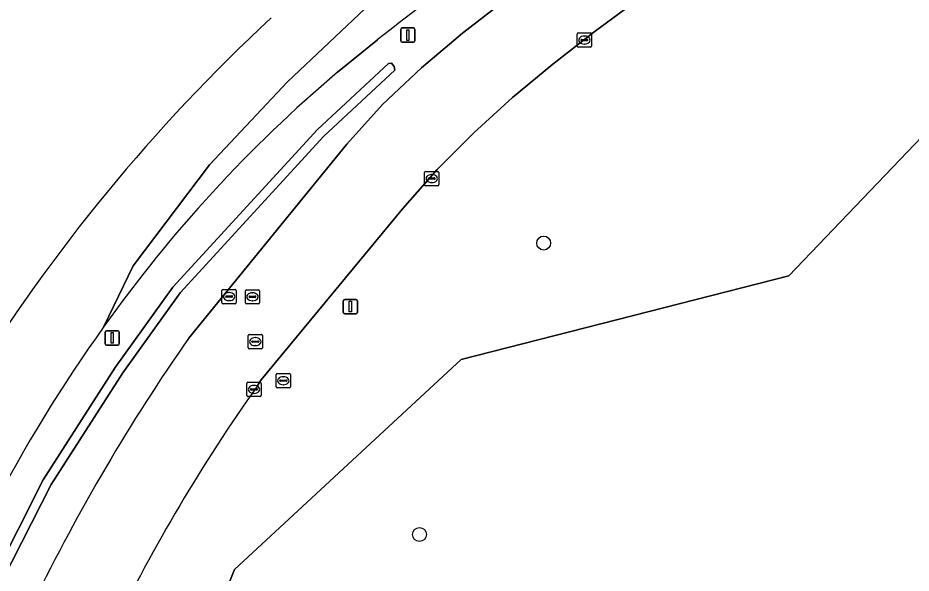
# Model space of a CAD drawing. Extents: x 154324 to 155744, y 382937 to 384188.
# Drawn here: x 155121.6 to 155184.3, y 383892.2 to 383931.3 of the extents above; entities that cross this region are included whole.
import ezdxf

# ---------------------------------------------------------------- set-up
doc = ezdxf.new("R2010")
doc.units = 0
for name, color, linetype in [('IMGEO_Berm_groen', 7, 'Continuous'), ('IMGEO_Boom', 7, 'Continuous'), ('IMGEO_Brandkraan', 7, 'Continuous'), ('IMGEO_Greppel_droge_sloot', 7, 'Continuous'), ('IMGEO_Groenvoorziening', 7, 'Continuous'), ('IMGEO_Kolk', 7, 'Continuous'), ('IMGEO_Lichtmast', 7, 'Continuous'), ('IMGEO_Rijbaan_lokaal_gesloten', 7, 'Continuous'), ('IMGEO_Rijbaan_regionaal_gesloten', 7, 'Continuous'), ('IMGEO_Rioolput', 7, 'Continuous')]:
    doc.layers.add(name, color=color, linetype=linetype)

msp = doc.modelspace()

# ---------------------------------------------------------------- linework, layer by layer
at = {"layer": 'IMGEO_Berm_groen'}
for points in [[(155216.947, 383966.211), (155208.019, 383961.01), (155197.209, 383954.523), (155186.065, 383947.326), (155182.24, 383944.758), (155173.642, 383938.73), (155167.822, 383934.537), (155162.06, 383930.25), (155159.165, 383927.997), (155156.346, 383925.646), (155153.632, 383923.181), (155151.051, 383920.585), (155148.632, 383917.845), (155138.686, 383905.811), (155138.407, 383905.368)], [(155133.588, 383908.721), (155144.709, 383922.37), (155147.219, 383925.163), (155149.95, 383927.749), (155152.834, 383930.186), (155164.546, 383939.275), (155170.363, 383943.609), (155180.51, 383950.671), (155194.401, 383959.769)], [(155146.846, 383929.706), (155144.059, 383927.435)], [(155122.648, 383819.022), (155123.238, 383848.523), (155126.188, 383865.928), (155136.809, 383892.479), (155152.739, 383907.229), (155175.75, 383913.13), (155188.73, 383926.7)]]:
    msp.add_lwpolyline(points, dxfattribs=at)
msp.add_lwpolyline([(155116.829, 383883.733), (155116.744, 383883.992), (155119.909, 383891.942), (155123.379, 383898.77), (155128.433, 383906.663), (155132.489, 383912.322), (155142.636, 383923.4), (155147.636, 383928.049), (155147.834, 383928.062), (155148.039, 383927.839), (155148.075, 383927.577), (155143.094, 383922.945), (155132.99, 383911.915), (155128.967, 383906.301), (155123.939, 383898.449), (155120.497, 383891.676), (155117.343, 383883.754), (155117.057, 383883.63)], close=True, dxfattribs=at)
for centre, radius, start, end in [((155500.921, 383476.271), 575.303, 126.008507, 127.98532), ((155206.339, 383853.777), 96.458, 130.21548, 144.67782), ((155215.895, 383846.658), 108.372, 144.52785, 160.59043), ((155246.099, 383830.231), 137.184, 145.09945, 154.09716), ((155239.628, 383833.836), 123.945, 144.75146, 154.00781)]:
    msp.add_arc(centre, radius, start, end, dxfattribs=at)
at = {"layer": 'IMGEO_Boom'}
for centre in [(155158.529, 383915.423), (155149.808, 383894.929)]:
    msp.add_circle(centre, 0.489, dxfattribs=at)
at = {"layer": 'IMGEO_Brandkraan'}
for p, q in [((155139.744, 383905.319), (155139.744, 383906.171)), ((155139.819, 383906.245), (155140.671, 383906.245)), ((155140.046, 383905.788), (155140.444, 383905.788)), ((155140.232, 383906.025), (155140.257, 383906.025)), ((155140.745, 383906.171), (155140.745, 383905.319)), ((155140.671, 383905.245), (155139.819, 383905.245)), ((155140.003, 383905.739), (155140.003, 383905.751)), ((155140.441, 383905.702), (155140.043, 383905.702)), ((155140.255, 383905.465), (155140.23, 383905.465)), ((155140.487, 383905.751), (155140.487, 383905.739))]:
    msp.add_line(p, q, dxfattribs=at)
for points in [[(155139.744, 383905.319), (155139.744, 383906.171)], [(155139.819, 383906.245), (155140.671, 383906.245)], [(155140.745, 383906.171), (155140.745, 383905.319)], [(155140.671, 383905.245), (155139.819, 383905.245)]]:
    msp.add_lwpolyline(points, dxfattribs=at)
for centre, radius, start, end in [((155139.821, 383906.169), 0.0765, 91.55205, 178.44795), ((155139.821, 383906.169), 0.0765, 91.55205, 178.44795), ((155140.043, 383905.748), 0.0403, 85.87752, 175.75265), ((155140.448, 383905.75), 0.0386, 1.73085, 96.63898), ((155140.669, 383906.169), 0.0765, 1.55205, 88.44795), ((155140.669, 383906.169), 0.0765, 1.55205, 88.44795), ((155139.821, 383905.321), 0.0765, 181.55205, 268.44795), ((155139.821, 383905.321), 0.0765, 181.55205, 268.44795), ((155140.04, 383905.738), 0.0366, 178.93798, 274.71019), ((155140.444, 383905.745), 0.043, 264.86636, 352.45326), ((155140.669, 383905.321), 0.0765, 271.55205, 358.44795), ((155140.669, 383905.321), 0.0765, 271.55205, 358.44795)]:
    msp.add_arc(centre, radius, start, end, dxfattribs=at)
for centre, major_axis, ratio, start_param, end_param in [((155140.231, 383905.745), (-0.387, 0.002), 0.722429, 4.712389, 7.853982), ((155140.256, 383905.745), (-0.39, 0.002), 0.717154, 1.570796, 4.712389)]:
    msp.add_ellipse(centre, major_axis=major_axis, ratio=ratio, start_param=start_param, end_param=end_param, dxfattribs=at)
at = {"layer": 'IMGEO_Greppel_droge_sloot'}
msp.add_lwpolyline([(155117.343, 383883.754), (155120.497, 383891.676), (155123.939, 383898.449), (155128.967, 383906.301), (155132.99, 383911.915), (155143.094, 383922.945), (155148.075, 383927.577), (155148.039, 383927.839), (155147.834, 383928.062), (155147.636, 383928.049), (155142.636, 383923.4), (155132.489, 383912.322), (155128.433, 383906.663), (155123.379, 383898.77), (155119.909, 383891.942), (155116.744, 383883.992), (155116.829, 383883.733), (155117.057, 383883.63)], close=True, dxfattribs=at)
at = {"layer": 'IMGEO_Groenvoorziening'}
msp.add_lwpolyline([(155188.73, 383926.7), (155175.75, 383913.13), (155152.739, 383907.229), (155136.809, 383892.479), (155126.188, 383865.928), (155123.238, 383848.523), (155122.648, 383819.022)], dxfattribs=at)
msp.add_arc((155224.33, 383839.819), 124.799, 132.88817, 148.35514, dxfattribs=at)
at = {"layer": 'IMGEO_Kolk'}
for p, q in [((155160.888, 383929.267), (155160.888, 383930.119)), ((155160.963, 383930.193), (155161.815, 383930.193)), ((155161.147, 383929.687), (155161.147, 383929.699)), ((155161.585, 383929.65), (155161.187, 383929.65)), ((155161.19, 383929.736), (155161.588, 383929.736)), ((155161.376, 383929.973), (155161.401, 383929.973)), ((155161.631, 383929.699), (155161.631, 383929.687)), ((155161.889, 383930.119), (155161.889, 383929.267)), ((155161.815, 383929.193), (155160.963, 383929.193)), ((155161.399, 383929.413), (155161.374, 383929.413)), ((155150.165, 383919.531), (155150.165, 383920.383)), ((155150.24, 383920.457), (155151.092, 383920.457)), ((155150.653, 383920.237), (155150.678, 383920.237)), ((155151.166, 383920.383), (155151.166, 383919.531)), ((155150.424, 383919.951), (155150.424, 383919.963)), ((155150.862, 383919.914), (155150.464, 383919.914)), ((155150.467, 383920), (155150.865, 383920)), ((155150.676, 383919.677), (155150.651, 383919.677)), ((155150.908, 383919.963), (155150.908, 383919.951)), ((155151.092, 383919.457), (155150.24, 383919.457)), ((155137.682, 383904.707), (155137.682, 383905.559)), ((155137.757, 383905.633), (155138.609, 383905.633)), ((155137.941, 383905.127), (155137.941, 383905.139)), ((155137.984, 383905.176), (155138.382, 383905.176)), ((155138.17, 383905.413), (155138.195, 383905.413)), ((155138.425, 383905.139), (155138.425, 383905.127)), ((155138.683, 383905.559), (155138.683, 383904.707)), ((155138.609, 383904.633), (155137.757, 383904.633)), ((155138.379, 383905.09), (155137.981, 383905.09)), ((155138.193, 383904.853), (155138.168, 383904.853))]:
    msp.add_line(p, q, dxfattribs=at)
for points in [[(155160.888, 383929.267), (155160.888, 383930.119)], [(155160.963, 383930.193), (155161.815, 383930.193)], [(155161.889, 383930.119), (155161.889, 383929.267)], [(155161.815, 383929.193), (155160.963, 383929.193)], [(155150.165, 383919.531), (155150.165, 383920.383)], [(155150.24, 383920.457), (155151.092, 383920.457)], [(155151.166, 383920.383), (155151.166, 383919.531)], [(155151.092, 383919.457), (155150.24, 383919.457)], [(155137.682, 383904.707), (155137.682, 383905.559)], [(155137.757, 383905.633), (155138.609, 383905.633)], [(155138.683, 383905.559), (155138.683, 383904.707)], [(155138.609, 383904.633), (155137.757, 383904.633)]]:
    msp.add_lwpolyline(points, dxfattribs=at)
for centre, radius, start, end in [((155160.965, 383930.117), 0.0765, 91.55205, 178.44795), ((155160.965, 383930.117), 0.0765, 91.55205, 178.44795), ((155161.187, 383929.696), 0.0403, 85.87752, 175.75265), ((155161.184, 383929.686), 0.0366, 178.93798, 274.71019), ((155161.588, 383929.693), 0.043, 264.86636, 352.45326), ((155161.592, 383929.698), 0.0386, 1.73085, 96.63898), ((155161.813, 383930.117), 0.0765, 1.55205, 88.44795), ((155161.813, 383930.117), 0.0765, 1.55205, 88.44795), ((155160.965, 383929.269), 0.0765, 181.55205, 268.44795), ((155160.965, 383929.269), 0.0765, 181.55205, 268.44795), ((155161.813, 383929.269), 0.0765, 271.55205, 358.44795), ((155161.813, 383929.269), 0.0765, 271.55205, 358.44795), ((155150.242, 383920.381), 0.0765, 91.55205, 178.44795), ((155150.242, 383920.381), 0.0765, 91.55205, 178.44795), ((155151.09, 383920.381), 0.0765, 1.55205, 88.44795), ((155151.09, 383920.381), 0.0765, 1.55205, 88.44795), ((155150.464, 383919.96), 0.0403, 85.87752, 175.75265), ((155150.461, 383919.95), 0.0366, 178.93798, 274.71019), ((155150.865, 383919.957), 0.043, 264.86636, 352.45326), ((155150.869, 383919.962), 0.0386, 1.73085, 96.63898), ((155150.242, 383919.533), 0.0765, 181.55205, 268.44795), ((155150.242, 383919.533), 0.0765, 181.55205, 268.44795), ((155151.09, 383919.533), 0.0765, 271.55205, 358.44795), ((155151.09, 383919.533), 0.0765, 271.55205, 358.44795), ((155137.759, 383905.557), 0.0765, 91.55205, 178.44795), ((155137.759, 383905.557), 0.0765, 91.55205, 178.44795), ((155137.981, 383905.136), 0.0403, 85.87752, 175.75265), ((155138.386, 383905.138), 0.0386, 1.73085, 96.63898), ((155138.607, 383905.557), 0.0765, 1.55205, 88.44795), ((155138.607, 383905.557), 0.0765, 1.55205, 88.44795), ((155137.759, 383904.709), 0.0765, 181.55205, 268.44795), ((155137.759, 383904.709), 0.0765, 181.55205, 268.44795), ((155137.978, 383905.126), 0.0366, 178.93798, 274.71019), ((155138.382, 383905.133), 0.043, 264.86636, 352.45326), ((155138.607, 383904.709), 0.0765, 271.55205, 358.44795), ((155138.607, 383904.709), 0.0765, 271.55205, 358.44795)]:
    msp.add_arc(centre, radius, start, end, dxfattribs=at)
for centre, major_axis, ratio, start_param, end_param in [((155161.375, 383929.693), (-0.387, 0.002), 0.722429, 4.712389, 7.853982), ((155161.4, 383929.693), (-0.39, 0.002), 0.717154, 1.570796, 4.712389), ((155150.652, 383919.957), (-0.387, 0.002), 0.722429, 4.712389, 7.853982), ((155150.677, 383919.957), (-0.39, 0.002), 0.717154, 1.570796, 4.712389), ((155138.169, 383905.133), (-0.387, 0.002), 0.722429, 4.712389, 7.853982), ((155138.194, 383905.133), (-0.39, 0.002), 0.717154, 1.570796, 4.712389)]:
    msp.add_ellipse(centre, major_axis=major_axis, ratio=ratio, start_param=start_param, end_param=end_param, dxfattribs=at)
at = {"layer": 'IMGEO_Lichtmast'}
for p, q in [((155148.488, 383929.647), (155148.488, 383930.447)), ((155148.488, 383930.447), (155148.488, 383929.647)), ((155148.588, 383930.547), (155149.378, 383930.547)), ((155149.378, 383930.547), (155148.588, 383930.547)), ((155149.478, 383930.447), (155149.478, 383929.647)), ((155149.478, 383929.647), (155149.478, 383930.447)), ((155149.378, 383929.547), (155148.588, 383929.547)), ((155148.588, 383929.547), (155149.378, 383929.547)), ((155144.552, 383911.452), (155145.342, 383911.452)), ((155145.342, 383911.452), (155144.552, 383911.452)), ((155144.452, 383910.552), (155144.452, 383911.352)), ((155144.452, 383911.352), (155144.452, 383910.552)), ((155145.442, 383911.352), (155145.442, 383910.552)), ((155145.442, 383910.552), (155145.442, 383911.352)), ((155145.342, 383910.452), (155144.552, 383910.452)), ((155144.552, 383910.452), (155145.342, 383910.452)), ((155127.734, 383908.348), (155127.734, 383909.148)), ((155127.734, 383909.148), (155127.734, 383908.348)), ((155127.834, 383909.248), (155128.624, 383909.248)), ((155128.624, 383909.248), (155127.834, 383909.248)), ((155128.724, 383909.148), (155128.724, 383908.348)), ((155128.724, 383908.348), (155128.724, 383909.148)), ((155128.624, 383908.248), (155127.834, 383908.248)), ((155127.834, 383908.248), (155128.624, 383908.248))]:
    msp.add_line(p, q, dxfattribs=at)
for points in [[(155148.908, 383930.422), (155149.058, 383930.422), (155149.058, 383929.672), (155148.908, 383929.672), (155148.908, 383930.422)], [(155144.872, 383911.327), (155145.022, 383911.327), (155145.022, 383910.577), (155144.872, 383910.577), (155144.872, 383911.327)], [(155128.154, 383909.123), (155128.304, 383909.123), (155128.304, 383908.373), (155128.154, 383908.373), (155128.154, 383909.123)]]:
    msp.add_lwpolyline(points, dxfattribs=at)
for centre, start, end in [((155148.588, 383930.447), 90, 180), ((155148.588, 383930.447), 90, 180), ((155149.378, 383930.447), 0, 90), ((155149.378, 383930.447), 360, 90), ((155148.588, 383929.647), 180, 270), ((155148.588, 383929.647), 180, 270), ((155149.378, 383929.647), 270, 0), ((155149.378, 383929.647), 270, 0), ((155144.552, 383911.352), 90, 180), ((155144.552, 383911.352), 90, 180), ((155145.342, 383911.352), 0, 90), ((155145.342, 383911.352), 360, 90), ((155144.552, 383910.552), 180, 270), ((155144.552, 383910.552), 180, 270), ((155145.342, 383910.552), 270, 0), ((155145.342, 383910.552), 270, 0), ((155127.834, 383909.148), 90, 180), ((155127.834, 383909.148), 90, 180), ((155128.624, 383909.148), 0, 90), ((155128.624, 383909.148), 360, 90), ((155127.834, 383908.348), 180, 270), ((155127.834, 383908.348), 180, 270), ((155128.624, 383908.348), 270, 0), ((155128.624, 383908.348), 270, 0)]:
    msp.add_arc(centre, 0.1, start, end, dxfattribs=at)
at = {"layer": 'IMGEO_Rijbaan_lokaal_gesloten'}
for points in [[(155138.407, 383905.368), (155138.686, 383905.811), (155148.632, 383917.845), (155151.051, 383920.585), (155153.632, 383923.181), (155156.346, 383925.646), (155159.165, 383927.997), (155162.06, 383930.25), (155167.822, 383934.537), (155173.642, 383938.73), (155182.24, 383944.758), (155186.065, 383947.326), (155197.209, 383954.523), (155208.019, 383961.01), (155216.947, 383966.211)], [(155194.401, 383959.769), (155180.51, 383950.671), (155170.363, 383943.609), (155164.546, 383939.275), (155152.834, 383930.186), (155149.95, 383927.749), (155147.219, 383925.163), (155144.709, 383922.37), (155133.588, 383908.721)]]:
    msp.add_lwpolyline(points, dxfattribs=at)
for centre, radius, start, end in [((155246.099, 383830.231), 137.184, 145.09945, 154.09716), ((155239.628, 383833.836), 123.945, 144.75146, 154.00781)]:
    msp.add_arc(centre, radius, start, end, dxfattribs=at)
at = {"layer": 'IMGEO_Rijbaan_regionaal_gesloten'}
for points in [[(155127.637, 383909.547), (155129.694, 383913.816), (155135.047, 383920.931), (155140.545, 383926.751), (155146.389, 383932.297), (155152.454, 383937.425), (155158.731, 383942.381), (155165.173, 383947.069), (155174.282, 383953.456), (155180.905, 383957.932), (155196.341, 383967.819), (155207.358, 383974.486), (155208.596, 383974.479), (155209.477, 383974.99)], [(155208.596, 383974.479), (155207.358, 383974.486), (155196.341, 383967.819), (155180.905, 383957.932), (155174.282, 383953.456), (155165.173, 383947.069), (155158.731, 383942.381), (155152.454, 383937.425), (155146.389, 383932.297), (155140.545, 383926.751), (155135.047, 383920.931), (155129.694, 383913.816), (155127.637, 383909.547)], [(155144.059, 383927.435), (155146.846, 383929.706)]]:
    msp.add_lwpolyline(points, dxfattribs=at)
for centre, radius, start, end in [((155500.921, 383476.271), 575.303, 126.008507, 127.98532), ((155224.33, 383839.819), 124.799, 132.88817, 148.35514), ((155206.339, 383853.777), 96.458, 130.21548, 144.67782), ((155215.895, 383846.658), 108.372, 144.52785, 160.59043)]:
    msp.add_arc(centre, radius, start, end, dxfattribs=at)
at = {"layer": 'IMGEO_Rioolput'}
for p, q in [((155135.933, 383911.234), (155135.933, 383912.086)), ((155136.008, 383912.16), (155136.86, 383912.16)), ((155136.934, 383912.086), (155136.934, 383911.234)), ((155137.576, 383911.218), (155137.576, 383912.07)), ((155137.651, 383912.144), (155138.503, 383912.144)), ((155138.577, 383912.07), (155138.577, 383911.218)), ((155136.192, 383911.654), (155136.192, 383911.666)), ((155136.63, 383911.617), (155136.232, 383911.617)), ((155136.235, 383911.703), (155136.633, 383911.703)), ((155136.421, 383911.94), (155136.446, 383911.94)), ((155136.676, 383911.666), (155136.676, 383911.654)), ((155137.835, 383911.638), (155137.835, 383911.65)), ((155138.273, 383911.601), (155137.875, 383911.601)), ((155137.878, 383911.687), (155138.276, 383911.687)), ((155138.064, 383911.924), (155138.089, 383911.924)), ((155138.319, 383911.65), (155138.319, 383911.638)), ((155136.86, 383911.16), (155136.008, 383911.16)), ((155136.444, 383911.38), (155136.419, 383911.38)), ((155138.503, 383911.144), (155137.651, 383911.144)), ((155138.087, 383911.364), (155138.062, 383911.364)), ((155137.774, 383908.066), (155137.774, 383908.918)), ((155137.849, 383908.992), (155138.701, 383908.992)), ((155138.775, 383908.918), (155138.775, 383908.066)), ((155138.033, 383908.486), (155138.033, 383908.498)), ((155138.471, 383908.449), (155138.073, 383908.449)), ((155138.076, 383908.535), (155138.474, 383908.535)), ((155138.262, 383908.772), (155138.287, 383908.772)), ((155138.517, 383908.498), (155138.517, 383908.486)), ((155138.701, 383907.992), (155137.849, 383907.992)), ((155138.285, 383908.212), (155138.26, 383908.212))]:
    msp.add_line(p, q, dxfattribs=at)
for points in [[(155135.933, 383911.234), (155135.933, 383912.086)], [(155136.008, 383912.16), (155136.86, 383912.16)], [(155136.934, 383912.086), (155136.934, 383911.234)], [(155137.576, 383911.218), (155137.576, 383912.07)], [(155137.651, 383912.144), (155138.503, 383912.144)], [(155138.577, 383912.07), (155138.577, 383911.218)], [(155136.86, 383911.16), (155136.008, 383911.16)], [(155138.503, 383911.144), (155137.651, 383911.144)], [(155137.774, 383908.066), (155137.774, 383908.918)], [(155137.849, 383908.992), (155138.701, 383908.992)], [(155138.775, 383908.918), (155138.775, 383908.066)], [(155138.701, 383907.992), (155137.849, 383907.992)]]:
    msp.add_lwpolyline(points, dxfattribs=at)
for centre, radius, start, end in [((155136.01, 383912.084), 0.0765, 91.55205, 178.44795), ((155136.01, 383912.084), 0.0765, 91.55205, 178.44795), ((155136.858, 383912.084), 0.0765, 1.55205, 88.44795), ((155136.858, 383912.084), 0.0765, 1.55205, 88.44795), ((155137.653, 383912.068), 0.0765, 91.55205, 178.44795), ((155137.653, 383912.068), 0.0765, 91.55205, 178.44795), ((155138.501, 383912.068), 0.0765, 1.55205, 88.44795), ((155138.501, 383912.068), 0.0765, 1.55205, 88.44795), ((155136.232, 383911.663), 0.0403, 85.87752, 175.75265), ((155136.229, 383911.653), 0.0366, 178.93798, 274.71019), ((155136.633, 383911.66), 0.043, 264.86636, 352.45326), ((155136.637, 383911.665), 0.0386, 1.73085, 96.63898), ((155137.875, 383911.647), 0.0403, 85.87752, 175.75265), ((155137.872, 383911.637), 0.0366, 178.93798, 274.71019), ((155138.276, 383911.644), 0.043, 264.86636, 352.45326), ((155138.28, 383911.649), 0.0386, 1.73085, 96.63898), ((155136.01, 383911.236), 0.0765, 181.55205, 268.44795), ((155136.01, 383911.236), 0.0765, 181.55205, 268.44795), ((155136.858, 383911.236), 0.0765, 271.55205, 358.44795), ((155136.858, 383911.236), 0.0765, 271.55205, 358.44795), ((155137.653, 383911.22), 0.0765, 181.55205, 268.44795), ((155137.653, 383911.22), 0.0765, 181.55205, 268.44795), ((155138.501, 383911.22), 0.0765, 271.55205, 358.44795), ((155138.501, 383911.22), 0.0765, 271.55205, 358.44795), ((155137.851, 383908.916), 0.0765, 91.55205, 178.44795), ((155137.851, 383908.916), 0.0765, 91.55205, 178.44795), ((155138.699, 383908.916), 0.0765, 1.55205, 88.44795), ((155138.699, 383908.916), 0.0765, 1.55205, 88.44795), ((155138.073, 383908.495), 0.0403, 85.87752, 175.75265), ((155138.07, 383908.485), 0.0366, 178.93798, 274.71019), ((155138.474, 383908.492), 0.043, 264.86636, 352.45326), ((155138.478, 383908.497), 0.0386, 1.73085, 96.63898), ((155137.851, 383908.068), 0.0765, 181.55205, 268.44795), ((155137.851, 383908.068), 0.0765, 181.55205, 268.44795), ((155138.699, 383908.068), 0.0765, 271.55205, 358.44795), ((155138.699, 383908.068), 0.0765, 271.55205, 358.44795)]:
    msp.add_arc(centre, radius, start, end, dxfattribs=at)
for centre, major_axis, ratio, start_param, end_param in [((155136.42, 383911.66), (-0.387, 0.002), 0.722429, 4.712389, 7.853982), ((155136.445, 383911.66), (-0.39, 0.002), 0.717154, 1.570796, 4.712389), ((155138.063, 383911.644), (-0.387, 0.002), 0.722429, 4.712389, 7.853982), ((155138.088, 383911.644), (-0.39, 0.002), 0.717154, 1.570796, 4.712389), ((155138.261, 383908.492), (-0.387, 0.002), 0.722429, 4.712389, 7.853982), ((155138.286, 383908.492), (-0.39, 0.002), 0.717154, 1.570796, 4.712389)]:
    msp.add_ellipse(centre, major_axis=major_axis, ratio=ratio, start_param=start_param, end_param=end_param, dxfattribs=at)

doc.saveas('drawing.dxf')
